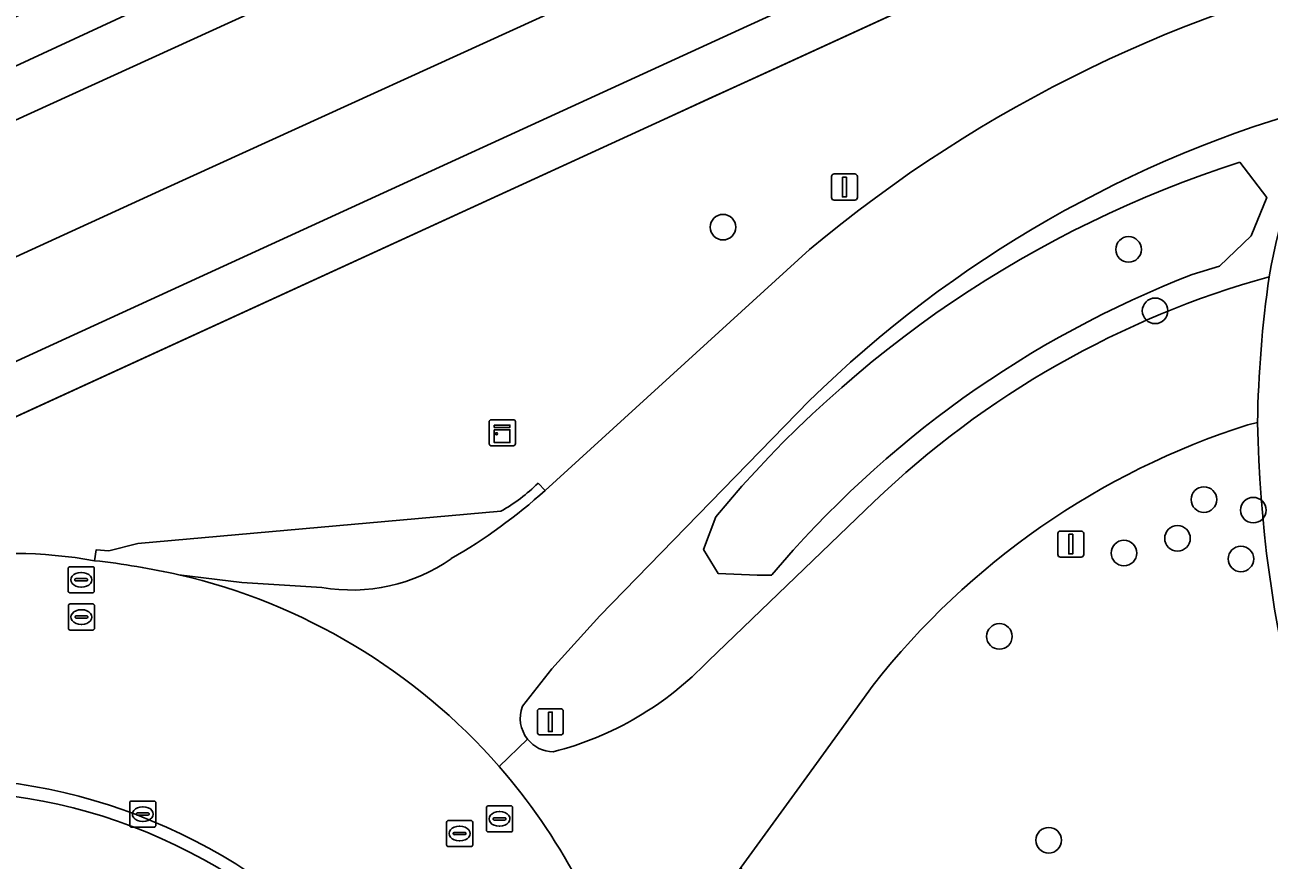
# Model space of a CAD drawing. Extents: x 154324 to 155744, y 382937 to 384188.
# Drawn here: x 154972.39 to 155019.96, y 383879.86 to 383911.79 of the extents above; entities that cross this region are included whole.
import ezdxf

# ---------------------------------------------------------------- set-up
doc = ezdxf.new("R2010")
doc.units = 0
for name, color, linetype in [('IMGEO_Berm_halfverhard', 7, 'Continuous'), ('IMGEO_Boom', 7, 'Continuous'), ('IMGEO_Fietspad_gesloten', 7, 'Continuous'), ('IMGEO_Grasland_overig', 7, 'Continuous'), ('IMGEO_Groenvoorziening', 7, 'Continuous'), ('IMGEO_Hek', 7, 'Continuous'), ('IMGEO_Kast', 7, 'Continuous'), ('IMGEO_Kolk', 7, 'Continuous'), ('IMGEO_Lichtmast', 7, 'Continuous'), ('IMGEO_Meer_plas_ven_vijver', 7, 'Continuous'), ('IMGEO_Oever', 7, 'Continuous'), ('IMGEO_Rijbaan_lokaal_gesloten', 7, 'Continuous'), ('IMGEO_Rijbaan_lokaal_open', 7, 'Continuous'), ('IMGEO_Rioolput', 7, 'Continuous'), ('IMGEO_Voetpad_open', 7, 'Continuous'), ('IMGEO_Waterloop', 7, 'Continuous')]:
    doc.layers.add(name, color=color, linetype=linetype)

msp = doc.modelspace()

# ---------------------------------------------------------------- linework, layer by layer
at = {"layer": 'IMGEO_Berm_halfverhard'}
for points in [[(154992.287, 383893.991), (154992.011, 383894.27)], [(154990.59, 383893.194), (154976.711, 383891.966), (154975.593, 383891.68), (154975.114, 383891.725), (154975.053, 383891.305)], [(154978.275, 383890.766), (154980.682, 383890.474), (154983.747, 383890.285)]]:
    msp.add_lwpolyline(points, dxfattribs=at)
for centre, radius, start, end in [((154977.844, 383910.119), 21.649, 300.064, 311.8448), ((154987.262, 383899.066), 6.749, 299.5457, 314.7213), ((154971.913, 383862.638), 28.839, 77.2562, 83.75), ((154984.902, 383896.767), 6.584, 259.8984, 305.1273)]:
    msp.add_arc(centre, radius, start, end, dxfattribs=at)
at = {"layer": 'IMGEO_Boom'}
for centre in [(154999.082, 383904.055), (155014.59, 383903.203), (155015.605, 383900.856), (155017.471, 383893.642), (155019.359, 383893.238), (155016.46, 383892.159), (155014.414, 383891.597), (155018.887, 383891.372), (155009.651, 383888.411), (155011.536, 383880.619)]:
    msp.add_circle(centre, 0.489, dxfattribs=at)
at = {"layer": 'IMGEO_Fietspad_gesloten'}
for centre, radius, start, end in [((155044.541, 383897.786), 24.963, 153.995, 169.9059), ((155064.209, 383895.84), 44.694, 171.8702, 179.0481), ((155068.256, 383897.466), 48.743, 181.0385, 207.9563)]:
    msp.add_arc(centre, radius, start, end, dxfattribs=at)
at = {"layer": 'IMGEO_Grasland_overig'}
for points in [[(155038.848, 383924.814), (155080.941, 383943.909), (155079.739, 383946.19), (155000.747, 383909.971), (155000.165, 383909.704), (154998.532, 383908.955), (154997.481, 383908.474), (154996.514, 383908.03), (154969.705, 383895.742), (154970.441, 383894.174), (154970.723, 383893.847), (154970.733, 383893.834), (154970.673, 383893.499), (154970.154, 383893.057)], [(154992.011, 383894.27), (154992.287, 383893.991), (155002.386, 383903.197)], [(154975.053, 383891.305), (154975.114, 383891.725), (154975.593, 383891.68), (154976.711, 383891.966), (154990.59, 383893.194)]]:
    msp.add_lwpolyline(points, dxfattribs=at)
for centre, radius, start, end in [((155035.883, 383863.15), 52.209, 101.7878, 129.9101), ((154987.262, 383899.066), 6.749, 299.5457, 314.7213), ((154971.978, 383874.325), 17.256, 79.7365, 99.8451)]:
    msp.add_arc(centre, radius, start, end, dxfattribs=at)
at = {"layer": 'IMGEO_Groenvoorziening'}
for points in [[(155565.781, 384171.091), (155345.515, 384070.104), (155302.819, 384050.582), (155259.756, 384030.849), (155227.42, 384015.974), (155215.147, 384010.329), (155198.929, 384002.897), (155192.608, 384000), (155164.663, 383987.193), (155121.842, 383967.653), (155000, 383911.736), (154979.375, 383902.278), (154932.826, 383880.986), (154892.012, 383862.235), (154851.378, 383843.667), (154815.848, 383827.359)], [(154814.358, 383830.633), (154839.69, 383842.281), (154840.841, 383845.49), (154854.169, 383851.557), (154857.346, 383850.36), (154890.485, 383865.503), (154931.282, 383884.256), (154977.682, 383905.512), (154995.084, 383913.444), (155000, 383915.7), (155112.016, 383967.104), (155113.343, 383970.224), (155127.23, 383976.597), (155130.239, 383975.48), (155171.748, 383994.444), (155183.878, 384000), (155301.2, 384053.801), (155344.012, 384073.386), (155384.949, 384092.255), (155386.64, 384095.684), (155399.607, 384101.591)], [(154776.622, 383807.22), (154852.28, 383841.892), (154892.942, 383860.556), (154969.705, 383895.742), (154996.514, 383908.03), (154997.481, 383908.474), (154998.532, 383908.955), (155000.165, 383909.704), (155000.747, 383909.971), (155079.739, 383946.19), (155178.427, 383991.44), (155254.498, 384026.37), (155303.667, 384048.873), (155397.138, 384091.79)], [(155119.222, 383975.859), (155002.313, 383921.9), (154998.95, 383920.477), (154998.412, 383920.523), (154998, 383920.825), (154996.183, 383925.026), (154996.024, 383925.74), (154996.098, 383926.136), (154996.336, 383926.568), (154996.824, 383926.954), (154992.575, 383924.869), (154993.279, 383924.91), (154993.814, 383924.814), (154994.531, 383924.484), (154994.985, 383924.107), (154996.384, 383920.785), (154996.482, 383920.311), (154996.386, 383919.768), (154996.082, 383919.304), (154995.704, 383919.036), (154993.208, 383917.814), (154913.413, 383881.421)], [(155018.848, 383906.536), (155019.872, 383905.185), (155019.278, 383903.725), (155018.068, 383902.567), (155017.017, 383902.245)], [(155002.382, 383897.417), (154994.376, 383889.197), (154992.542, 383887.167), (154991.417, 383885.74)], [(155019.521, 383896.583), (155019.149, 383896.496)], [(154998.525, 383887.482), (155004.855, 383893.561)], [(155000.945, 383890.758), (155000.386, 383890.758), (154998.899, 383890.81), (154998.34, 383891.735), (154998.804, 383892.981)], [(155004.825, 383886.546), (155002.919, 383883.925), (155001.914, 383882.537), (154999.781, 383879.589), (155010.405, 383813.833), (155010.749, 383800.586)]]:
    msp.add_lwpolyline(points, dxfattribs=at)
for centre, radius, start, end in [((155033.989, 383865.166), 45.157, 105.2586, 134.4224), ((155044.541, 383897.786), 24.963, 153.995, 169.9059), ((155031.981, 383865.519), 43.068, 107.7539, 140.3841), ((155031.46, 383865.05), 39.901, 111.2217, 139.8867), ((155029.515, 383867.809), 35.655, 105.5378, 133.759), ((155028.146, 383868.259), 29.635, 107.6724, 141.8982), ((155068.256, 383897.466), 48.743, 181.0385, 207.9563), ((154989.508, 383896.052), 12.44, 284.3441, 316.4552), ((154992.609, 383885.276), 1.279, 158.7251, 218.3632), ((154992.609, 383885.283), 1.283, 218.6337, 269.1716)]:
    msp.add_arc(centre, radius, start, end, dxfattribs=at)
at = {"layer": 'IMGEO_Hek'}
for points in [[(154996.514, 383908.03), (155178.427, 383991.44)], [(154459.58, 383665.094), (154472.603, 383667.884), (154579.461, 383716.813), (154700.767, 383772.487), (154776.622, 383807.22), (154800.333, 383818.086), (154852.28, 383841.892), (154892.942, 383860.556), (154996.514, 383908.03)]]:
    msp.add_lwpolyline(points, dxfattribs=at)
at = {"layer": 'IMGEO_Kast'}
for p, q in [((154990.142, 383895.771), (154990.142, 383896.612)), ((154990.142, 383896.612), (154990.142, 383895.771)), ((154990.217, 383896.696), (154991.058, 383896.696)), ((154991.058, 383896.696), (154990.217, 383896.696)), ((154991.142, 383896.621), (154991.142, 383895.78)), ((154991.142, 383895.78), (154991.142, 383896.621)), ((154991.067, 383895.696), (154990.226, 383895.696)), ((154990.226, 383895.696), (154991.067, 383895.696))]:
    msp.add_line(p, q, dxfattribs=at)
for points in [[(154990.337, 383896.486), (154990.937, 383896.486), (154990.937, 383896.401), (154990.337, 383896.401), (154990.337, 383896.486)], [(154990.337, 383896.311), (154990.937, 383896.311), (154990.937, 383895.822), (154990.337, 383895.822), (154990.337, 383896.311)]]:
    msp.add_lwpolyline(points, dxfattribs=at)
msp.add_circle((154990.421, 383896.16), 0.0377, dxfattribs=at)
for centre, start, end in [((154990.22, 383896.618), 92.4484, 184.2845), ((154990.22, 383896.618), 92.4484, 184.2845), ((154991.064, 383896.618), 2.4484, 94.2845), ((154991.064, 383896.618), 2.4484, 94.2845), ((154990.22, 383895.774), 182.4484, 274.2845), ((154990.22, 383895.774), 182.4484, 274.2845), ((154991.064, 383895.774), 272.4484, 4.2845), ((154991.064, 383895.774), 272.4484, 4.2845)]:
    msp.add_arc(centre, 0.0779, start, end, dxfattribs=at)
at = {"layer": 'IMGEO_Kolk'}
for p, q in [((154976.471, 383882.118), (154977.323, 383882.118)), ((154976.396, 383881.192), (154976.396, 383882.044)), ((154976.655, 383881.612), (154976.655, 383881.624)), ((154976.698, 383881.661), (154977.096, 383881.661)), ((154976.884, 383881.898), (154976.909, 383881.898)), ((154977.139, 383881.624), (154977.139, 383881.612)), ((154977.397, 383882.044), (154977.397, 383881.192)), ((154977.093, 383881.575), (154976.695, 383881.575)), ((154976.907, 383881.338), (154976.882, 383881.338)), ((154977.323, 383881.118), (154976.471, 383881.118))]:
    msp.add_line(p, q, dxfattribs=at)
for points in [[(154976.471, 383882.118), (154977.323, 383882.118)], [(154976.396, 383881.192), (154976.396, 383882.044)], [(154977.397, 383882.044), (154977.397, 383881.192)], [(154977.323, 383881.118), (154976.471, 383881.118)]]:
    msp.add_lwpolyline(points, dxfattribs=at)
for centre, radius, start, end in [((154976.473, 383882.042), 0.0765, 91.552, 178.448), ((154976.473, 383882.042), 0.0765, 91.552, 178.448), ((154977.321, 383882.042), 0.0765, 1.552, 88.448), ((154977.321, 383882.042), 0.0765, 1.552, 88.448), ((154976.695, 383881.621), 0.0403, 85.8775, 175.7526), ((154977.1, 383881.623), 0.0386, 1.7309, 96.639), ((154976.473, 383881.194), 0.0765, 181.552, 268.448), ((154976.473, 383881.194), 0.0765, 181.552, 268.448), ((154976.692, 383881.611), 0.0366, 178.938, 274.7102), ((154977.096, 383881.618), 0.043, 264.8664, 352.4533), ((154977.321, 383881.194), 0.0765, 271.552, 358.448), ((154977.321, 383881.194), 0.0765, 271.552, 358.448)]:
    msp.add_arc(centre, radius, start, end, dxfattribs=at)
for centre, major_axis, ratio, start_param, end_param in [((154976.883, 383881.618), (-0.387, 0.002), 0.722429, 4.712389, 7.853982), ((154976.908, 383881.618), (-0.39, 0.002), 0.717154, 1.570796, 4.712389)]:
    msp.add_ellipse(centre, major_axis=major_axis, ratio=ratio, start_param=start_param, end_param=end_param, dxfattribs=at)
at = {"layer": 'IMGEO_Lichtmast'}
for p, q in [((155003.23, 383905.188), (155003.23, 383905.988)), ((155003.23, 383905.988), (155003.23, 383905.188)), ((155003.33, 383906.088), (155004.12, 383906.088)), ((155004.12, 383906.088), (155003.33, 383906.088)), ((155004.22, 383905.988), (155004.22, 383905.188)), ((155004.22, 383905.188), (155004.22, 383905.988)), ((155004.12, 383905.088), (155003.33, 383905.088)), ((155003.33, 383905.088), (155004.12, 383905.088)), ((155011.884, 383891.54), (155011.884, 383892.34)), ((155011.884, 383892.34), (155011.884, 383891.54)), ((155011.984, 383892.44), (155012.774, 383892.44)), ((155012.774, 383892.44), (155011.984, 383892.44)), ((155012.874, 383892.34), (155012.874, 383891.54)), ((155012.874, 383891.54), (155012.874, 383892.34)), ((155012.774, 383891.44), (155011.984, 383891.44)), ((155011.984, 383891.44), (155012.774, 383891.44)), ((154991.983, 383884.746), (154991.983, 383885.546)), ((154991.983, 383885.546), (154991.983, 383884.746)), ((154992.083, 383885.646), (154992.873, 383885.646)), ((154992.873, 383885.646), (154992.083, 383885.646)), ((154992.973, 383885.546), (154992.973, 383884.746)), ((154992.973, 383884.746), (154992.973, 383885.546)), ((154992.873, 383884.646), (154992.083, 383884.646)), ((154992.083, 383884.646), (154992.873, 383884.646))]:
    msp.add_line(p, q, dxfattribs=at)
for points in [[(155003.65, 383905.963), (155003.8, 383905.963), (155003.8, 383905.213), (155003.65, 383905.213), (155003.65, 383905.963)], [(155012.304, 383892.315), (155012.454, 383892.315), (155012.454, 383891.565), (155012.304, 383891.565), (155012.304, 383892.315)], [(154992.403, 383885.521), (154992.553, 383885.521), (154992.553, 383884.771), (154992.403, 383884.771), (154992.403, 383885.521)]]:
    msp.add_lwpolyline(points, dxfattribs=at)
for centre, start, end in [((155003.33, 383905.988), 90, 180), ((155003.33, 383905.988), 90, 180), ((155004.12, 383905.988), 0, 90), ((155004.12, 383905.988), 360, 90), ((155003.33, 383905.188), 180, 270), ((155003.33, 383905.188), 180, 270), ((155004.12, 383905.188), 270, 0), ((155004.12, 383905.188), 270, 0), ((155011.984, 383892.34), 90, 180), ((155011.984, 383892.34), 90, 180), ((155012.774, 383892.34), 0, 90), ((155012.774, 383892.34), 360, 90), ((155011.984, 383891.54), 180, 270), ((155011.984, 383891.54), 180, 270), ((155012.774, 383891.54), 270, 0), ((155012.774, 383891.54), 270, 0), ((154992.083, 383885.546), 90, 180), ((154992.083, 383885.546), 90, 180), ((154992.873, 383885.546), 0, 90), ((154992.873, 383885.546), 360, 90), ((154992.083, 383884.746), 180, 270), ((154992.083, 383884.746), 180, 270), ((154992.873, 383884.746), 270, 0), ((154992.873, 383884.746), 270, 0)]:
    msp.add_arc(centre, 0.1, start, end, dxfattribs=at)
at = {"layer": 'IMGEO_Meer_plas_ven_vijver'}
for points in [[(155017.017, 383902.245), (155018.068, 383902.567), (155019.278, 383903.725), (155019.872, 383905.185), (155018.848, 383906.536)], [(154998.804, 383892.981), (154998.34, 383891.735), (154998.899, 383890.81), (155000.386, 383890.758)], [(155000.386, 383890.758), (155000.945, 383890.758)]]:
    msp.add_lwpolyline(points, dxfattribs=at)
for centre, radius, start, end in [((155031.981, 383865.519), 43.068, 107.7539, 140.3841), ((155031.46, 383865.05), 39.901, 111.2217, 139.8867)]:
    msp.add_arc(centre, radius, start, end, dxfattribs=at)
at = {"layer": 'IMGEO_Oever'}
msp.add_lwpolyline([(154913.413, 383881.421), (154993.208, 383917.814), (154995.704, 383919.036), (154996.082, 383919.304), (154996.386, 383919.768), (154996.482, 383920.311), (154996.384, 383920.785), (154994.985, 383924.107), (154994.531, 383924.484), (154993.814, 383924.814), (154993.279, 383924.91), (154992.575, 383924.869), (154991.934, 383924.656), (154989.795, 383923.731), (154936.119, 383898.793)], dxfattribs=at)
msp.add_lwpolyline([(154912.764, 383884.906), (154991.254, 383920.929), (154993.804, 383921.969), (154994.122, 383921.84), (154994.351, 383921.61), (154994.488, 383921.233), (154994.459, 383920.908), (154994.348, 383920.672), (154994.143, 383920.461), (154912.803, 383882.781), (154910.753, 383881.944), (154910.237, 383882.1), (154909.96, 383882.368), (154909.806, 383882.729), (154909.804, 383883.112), (154910.007, 383883.547)], close=True, dxfattribs=at)
at = {"layer": 'IMGEO_Rijbaan_lokaal_gesloten'}
for points in [[(154815.848, 383827.359), (154851.378, 383843.667), (154892.012, 383862.235), (154932.826, 383880.986), (154979.375, 383902.278), (155000, 383911.736), (155121.842, 383967.653), (155164.663, 383987.193), (155192.608, 384000), (155198.929, 384002.897), (155215.147, 384010.329), (155227.42, 384015.974), (155259.756, 384030.849), (155302.819, 384050.582), (155345.515, 384070.104), (155565.781, 384171.091)], [(155399.607, 384101.591), (155386.64, 384095.684), (155384.949, 384092.255), (155344.012, 384073.386), (155301.2, 384053.801), (155183.878, 384000), (155171.748, 383994.444), (155130.239, 383975.48), (155127.23, 383976.597), (155113.343, 383970.224), (155112.016, 383967.104), (155000, 383915.7), (154995.084, 383913.444), (154977.682, 383905.512), (154931.282, 383884.256), (154890.485, 383865.503), (154857.346, 383850.36), (154854.169, 383851.557), (154840.841, 383845.49), (154839.69, 383842.281), (154814.358, 383830.633)], [(155002.386, 383903.197), (154992.287, 383893.991)], [(154991.417, 383885.74), (154992.542, 383887.167), (154994.376, 383889.197), (155002.382, 383897.417)], [(155019.149, 383896.496), (155019.521, 383896.583)], [(155004.855, 383893.561), (154998.525, 383887.482)], [(154983.747, 383890.285), (154980.682, 383890.474), (154978.275, 383890.766)], [(154998.126, 383877.302), (154998.88, 383878.344), (154999.197, 383878.781), (154999.501, 383879.202), (154999.781, 383879.589), (155001.914, 383882.537), (155002.919, 383883.925), (155004.825, 383886.546)], [(154990.52, 383883.436), (154991.606, 383884.482)], [(154991.606, 383884.482), (154990.52, 383883.436)]]:
    msp.add_lwpolyline(points, dxfattribs=at)
for centre, radius, start, end in [((155035.883, 383863.15), 52.209, 101.7878, 129.9101), ((155033.989, 383865.166), 45.157, 105.2586, 134.4224), ((155029.515, 383867.809), 35.655, 105.5378, 133.759), ((155064.209, 383895.84), 44.694, 171.8702, 179.0481), ((155028.146, 383868.259), 29.635, 107.6724, 141.8982), ((154977.844, 383910.119), 21.649, 300.064, 311.8448), ((154971.978, 383874.325), 17.256, 79.7365, 99.8451), ((154971.913, 383862.638), 28.839, 77.2562, 83.75), ((154984.902, 383896.767), 6.584, 259.8984, 305.1273), ((154973.072, 383868.182), 23.176, 41.1624, 77.0272), ((154973.072, 383868.182), 23.176, 41.1624, 77.0272), ((154989.508, 383896.052), 12.44, 284.3441, 316.4552), ((154992.609, 383885.276), 1.279, 158.7251, 218.3632), ((154992.609, 383885.283), 1.283, 218.6337, 269.1716), ((154973.044, 383868.176), 23.201, 28.191, 41.1286), ((154973.044, 383868.176), 23.201, 28.191, 41.1286), ((154968.895, 383861.158), 21.858, 13.1533, 112.4351)]:
    msp.add_arc(centre, radius, start, end, dxfattribs=at)
at = {"layer": 'IMGEO_Rijbaan_lokaal_open'}
for centre, radius, start, end in [((154968.895, 383861.158), 21.858, 13.1533, 112.4351), ((154969.058, 383861.488), 21.015, 10.9724, 114.4988)]:
    msp.add_arc(centre, radius, start, end, dxfattribs=at)
at = {"layer": 'IMGEO_Rioolput'}
for p, q in [((154974.041, 383890.149), (154974.041, 383891.001)), ((154974.116, 383891.075), (154974.968, 383891.075)), ((154974.529, 383890.855), (154974.554, 383890.855)), ((154975.042, 383891.001), (154975.042, 383890.149)), ((154974.3, 383890.569), (154974.3, 383890.581)), ((154974.738, 383890.532), (154974.34, 383890.532)), ((154974.343, 383890.618), (154974.741, 383890.618)), ((154974.552, 383890.295), (154974.527, 383890.295)), ((154974.784, 383890.581), (154974.784, 383890.569)), ((154974.968, 383890.075), (154974.116, 383890.075)), ((154974.05, 383888.725), (154974.05, 383889.577)), ((154974.125, 383889.651), (154974.977, 383889.651)), ((154974.538, 383889.431), (154974.563, 383889.431)), ((154975.051, 383889.577), (154975.051, 383888.725)), ((154974.309, 383889.145), (154974.309, 383889.157)), ((154974.747, 383889.108), (154974.349, 383889.108)), ((154974.352, 383889.194), (154974.75, 383889.194)), ((154974.561, 383888.871), (154974.536, 383888.871)), ((154974.793, 383889.157), (154974.793, 383889.145)), ((154974.977, 383888.651), (154974.125, 383888.651)), ((154990.035, 383881.009), (154990.035, 383881.861)), ((154990.11, 383881.935), (154990.962, 383881.935)), ((154990.523, 383881.715), (154990.548, 383881.715)), ((154991.036, 383881.861), (154991.036, 383881.009)), ((154988.511, 383880.449), (154988.511, 383881.301)), ((154988.586, 383881.375), (154989.438, 383881.375)), ((154988.999, 383881.155), (154989.024, 383881.155)), ((154989.512, 383881.301), (154989.512, 383880.449)), ((154990.294, 383881.429), (154990.294, 383881.441)), ((154990.732, 383881.392), (154990.334, 383881.392)), ((154990.337, 383881.478), (154990.735, 383881.478)), ((154990.546, 383881.155), (154990.521, 383881.155)), ((154990.778, 383881.441), (154990.778, 383881.429)), ((154988.77, 383880.869), (154988.77, 383880.881)), ((154989.208, 383880.832), (154988.81, 383880.832)), ((154988.813, 383880.918), (154989.211, 383880.918)), ((154989.254, 383880.881), (154989.254, 383880.869)), ((154990.962, 383880.935), (154990.11, 383880.935)), ((154989.438, 383880.375), (154988.586, 383880.375)), ((154989.022, 383880.595), (154988.997, 383880.595))]:
    msp.add_line(p, q, dxfattribs=at)
for points in [[(154974.041, 383890.149), (154974.041, 383891.001)], [(154974.116, 383891.075), (154974.968, 383891.075)], [(154975.042, 383891.001), (154975.042, 383890.149)], [(154974.968, 383890.075), (154974.116, 383890.075)], [(154974.05, 383888.725), (154974.05, 383889.577)], [(154974.125, 383889.651), (154974.977, 383889.651)], [(154975.051, 383889.577), (154975.051, 383888.725)], [(154974.977, 383888.651), (154974.125, 383888.651)], [(154990.035, 383881.009), (154990.035, 383881.861)], [(154990.11, 383881.935), (154990.962, 383881.935)], [(154991.036, 383881.861), (154991.036, 383881.009)], [(154988.511, 383880.449), (154988.511, 383881.301)], [(154988.586, 383881.375), (154989.438, 383881.375)], [(154989.512, 383881.301), (154989.512, 383880.449)], [(154990.962, 383880.935), (154990.11, 383880.935)], [(154989.438, 383880.375), (154988.586, 383880.375)]]:
    msp.add_lwpolyline(points, dxfattribs=at)
for centre, radius, start, end in [((154974.118, 383890.999), 0.0765, 91.552, 178.448), ((154974.118, 383890.999), 0.0765, 91.552, 178.448), ((154974.966, 383890.999), 0.0765, 1.552, 88.448), ((154974.966, 383890.999), 0.0765, 1.552, 88.448), ((154974.34, 383890.578), 0.0403, 85.8775, 175.7526), ((154974.337, 383890.568), 0.0366, 178.938, 274.7102), ((154974.741, 383890.575), 0.043, 264.8664, 352.4533), ((154974.745, 383890.58), 0.0386, 1.7309, 96.639), ((154974.118, 383890.151), 0.0765, 181.552, 268.448), ((154974.118, 383890.151), 0.0765, 181.552, 268.448), ((154974.966, 383890.151), 0.0765, 271.552, 358.448), ((154974.966, 383890.151), 0.0765, 271.552, 358.448), ((154974.127, 383889.575), 0.0765, 91.552, 178.448), ((154974.127, 383889.575), 0.0765, 91.552, 178.448), ((154974.975, 383889.575), 0.0765, 1.552, 88.448), ((154974.975, 383889.575), 0.0765, 1.552, 88.448), ((154974.349, 383889.154), 0.0403, 85.8775, 175.7526), ((154974.346, 383889.144), 0.0366, 178.938, 274.7102), ((154974.75, 383889.151), 0.043, 264.8664, 352.4533), ((154974.754, 383889.156), 0.0386, 1.7309, 96.639), ((154974.127, 383888.727), 0.0765, 181.552, 268.448), ((154974.127, 383888.727), 0.0765, 181.552, 268.448), ((154974.975, 383888.727), 0.0765, 271.552, 358.448), ((154974.975, 383888.727), 0.0765, 271.552, 358.448), ((154990.112, 383881.859), 0.0765, 91.552, 178.448), ((154990.112, 383881.859), 0.0765, 91.552, 178.448), ((154990.96, 383881.859), 0.0765, 1.552, 88.448), ((154990.96, 383881.859), 0.0765, 1.552, 88.448), ((154988.588, 383881.299), 0.0765, 91.552, 178.448), ((154988.588, 383881.299), 0.0765, 91.552, 178.448), ((154989.436, 383881.299), 0.0765, 1.552, 88.448), ((154989.436, 383881.299), 0.0765, 1.552, 88.448), ((154990.334, 383881.438), 0.0403, 85.8775, 175.7526), ((154990.331, 383881.428), 0.0366, 178.938, 274.7102), ((154990.735, 383881.435), 0.043, 264.8664, 352.4533), ((154990.739, 383881.44), 0.0386, 1.7309, 96.639), ((154988.81, 383880.878), 0.0403, 85.8775, 175.7526), ((154988.807, 383880.868), 0.0366, 178.938, 274.7102), ((154989.211, 383880.875), 0.043, 264.8664, 352.4533), ((154989.215, 383880.88), 0.0386, 1.7309, 96.639), ((154990.112, 383881.011), 0.0765, 181.552, 268.448), ((154990.112, 383881.011), 0.0765, 181.552, 268.448), ((154990.96, 383881.011), 0.0765, 271.552, 358.448), ((154990.96, 383881.011), 0.0765, 271.552, 358.448), ((154988.588, 383880.451), 0.0765, 181.552, 268.448), ((154988.588, 383880.451), 0.0765, 181.552, 268.448), ((154989.436, 383880.451), 0.0765, 271.552, 358.448), ((154989.436, 383880.451), 0.0765, 271.552, 358.448)]:
    msp.add_arc(centre, radius, start, end, dxfattribs=at)
for centre, major_axis, ratio, start_param, end_param in [((154974.528, 383890.575), (-0.387, 0.002), 0.722429, 4.712389, 7.853982), ((154974.553, 383890.575), (-0.39, 0.002), 0.717154, 1.570796, 4.712389), ((154974.537, 383889.151), (-0.387, 0.002), 0.722429, 4.712389, 7.853982), ((154974.562, 383889.151), (-0.39, 0.002), 0.717154, 1.570796, 4.712389), ((154990.522, 383881.435), (-0.387, 0.002), 0.722429, 4.712389, 7.853982), ((154990.547, 383881.435), (-0.39, 0.002), 0.717154, 1.570796, 4.712389), ((154988.998, 383880.875), (-0.387, 0.002), 0.722429, 4.712389, 7.853982), ((154989.023, 383880.875), (-0.39, 0.002), 0.717154, 1.570796, 4.712389)]:
    msp.add_ellipse(centre, major_axis=major_axis, ratio=ratio, start_param=start_param, end_param=end_param, dxfattribs=at)
at = {"layer": 'IMGEO_Voetpad_open'}
msp.add_arc((154969.058, 383861.488), 21.015, 10.9724, 114.4988, dxfattribs=at)
at = {"layer": 'IMGEO_Waterloop'}
msp.add_lwpolyline([(154912.764, 383884.906), (154910.007, 383883.547), (154909.804, 383883.112), (154909.806, 383882.729), (154909.96, 383882.368), (154910.237, 383882.1), (154910.753, 383881.944), (154912.803, 383882.781), (154994.143, 383920.461), (154994.348, 383920.672), (154994.459, 383920.908), (154994.488, 383921.233), (154994.351, 383921.61), (154994.122, 383921.84), (154993.804, 383921.969), (154991.254, 383920.929)], close=True, dxfattribs=at)

doc.saveas('drawing.dxf')
